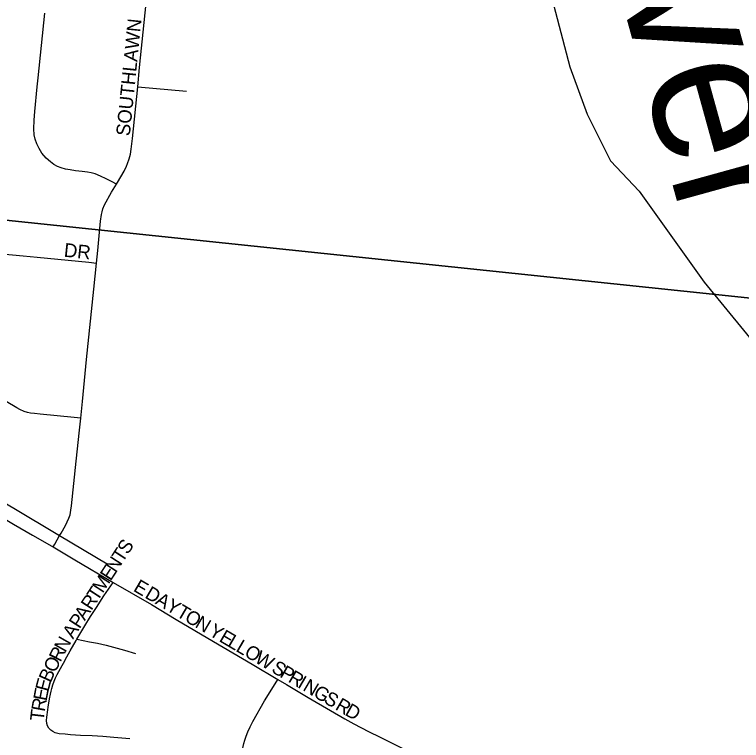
# Model space of a CAD drawing. Extents: x 1410790 to 1770854, y 448063 to 770588.
# Drawn here: x 1543075 to 1545713, y 653345 to 655979 of the extents above; entities that cross this region are included whole.
import ezdxf

# ---------------------------------------------------------------- set-up
doc = ezdxf.new("R2010")
doc.units = 0
for name, color, linetype in [('GM_X_City_Street', 7, 'Continuous'), ('GM_X_City_Street_Text', 7, 'Continuous'), ('GM_X_Minor_River', 7, 'Continuous'), ('GM_X_Minor_River_Text', 7, 'Continuous'), ('GM_X_Section', 7, 'Continuous')]:
    doc.layers.add(name, color=color, linetype=linetype)

msp = doc.modelspace()

# ---------------------------------------------------------------- linework, layer by layer
at = {"layer": 'GM_X_City_Street'}
for points in [[(1543522.2, 655717.2), (1543529.1, 655787.4), (1543559, 656079.9), (1543571.9, 656212.5), (1543575, 656243.1), (1543577.4, 656266.9), (1543578.5, 656284.2), (1543578.9, 656301.8), (1543578.1, 656328.4), (1543574.5, 656374.8), (1543571.7, 656413.7)], [(1543445.2, 655363.9), (1543430.1, 655371.8), (1543407.7, 655383.4), (1543387.1, 655393.3), (1543367.4, 655400.9), (1543353.9, 655404.5), (1543340.4, 655407.2), (1543320.2, 655409.9), (1543296.5, 655412.6), (1543277.2, 655415.3), (1543259.7, 655418.4), (1543244.5, 655422.9), (1543231, 655428.3), (1543218, 655435.5), (1543205.9, 655444.4), (1543190.6, 655457.9), (1543174.5, 655476.7), (1543164.6, 655492.8), (1543156.1, 655509.9), (1543150.3, 655526.5), (1543147.1, 655543.1), (1543145.3, 655564.2), (1543146.2, 655596.5), (1543148.7, 655627.7), (1543157.6, 655717.4), (1543161.1, 655750.1), (1543185.3, 655983.8)], [(1543445.2, 655363.9), (1543449.3, 655370.4), (1543473.3, 655410.8), (1543481, 655428.6), (1543485.4, 655438.9), (1543491.3, 655455.3), (1543493.6, 655464), (1543495.6, 655473), (1543498.3, 655491), (1543503, 655529.3), (1543522.2, 655717.2)], [(1543522.2, 655717.2), (1543699.6, 655701.3)], [(1543372.5, 655077.7), (1543377.2, 655122.9), (1543387.6, 655229.2), (1543391.1, 655254.2), (1543393, 655263.6), (1543396.2, 655274.2), (1543401.6, 655288.3), (1543426.7, 655334.5), (1543445.2, 655363.9)], [(1542499.9, 655161.5), (1542603.6, 655150.7), (1542816.8, 655130.5), (1543014.4, 655112.2), (1543106.6, 655103.2), (1543157.6, 655098.5), (1543344.9, 655080.4), (1543372.5, 655077.7)], [(1543315.7, 654515.3), (1543321.9, 654575), (1543336.3, 654728), (1543362.8, 654982.7), (1543372.5, 655077.7)], [(1543315.7, 654515.3), (1543291.7, 654517.5), (1543167.9, 654529.1), (1543147.9, 654531.3), (1543133.4, 654533.1), (1543122.6, 654535), (1543110.7, 654538.7), (1543095.1, 654545.8), (1543083.2, 654551.7), (1542927.2, 654644.6)], [(1543239, 654089.1), (1543244, 654097.9), (1543260, 654124.9), (1543272.9, 654151.5), (1543276.8, 654163.7), (1543279.6, 654180.5), (1543281.5, 654196.1), (1543298.7, 654358.5), (1543311.1, 654470.9), (1543315.7, 654515.3)], [(1542699.1, 654408.6), (1542699.6, 654408.3), (1543020.2, 654218.6), (1543196.1, 654114), (1543232.5, 654092.9), (1543239, 654089.1)], [(1542769.2, 654312.3), (1542962, 654194.9), (1543071.9, 654129.6), (1543140.2, 654090.6), (1543211.2, 654049.9), (1543215.3, 654047.5)], [(1543215.3, 654047.5), (1543221.1, 654057.8), (1543239, 654089.1)], [(1543239, 654089.1), (1543411.1, 653986.6)], [(1543215.3, 654047.5), (1543294, 654001), (1543433.5, 653918.7)], [(1543301.6, 653712.8), (1543330.3, 653761.4), (1543351.4, 653794.7), (1543372.8, 653828.2), (1543399.7, 653870.3), (1543433.5, 653918.7)], [(1543433.5, 653918.7), (1543433.5, 653918.7), (1543572.3, 653838.5), (1543661.7, 653784.1), (1543797.2, 653704.3), (1543938, 653622.2), (1544031, 653566.9)], [(1543493.2, 653350.9), (1543435.9, 653356.3), (1543395.3, 653359.2), (1543357.1, 653361.6), (1543315, 653363.7), (1543278.9, 653365.9), (1543259.6, 653367.6), (1543236.7, 653369.7), (1543222.5, 653372.9), (1543214.2, 653377.3), (1543207.1, 653382.8), (1543200.3, 653390), (1543195, 653398.2), (1543191.9, 653407.4), (1543191, 653417.2), (1543192, 653430.3), (1543195.8, 653456.3), (1543196.9, 653466.1), (1543202.4, 653496.8), (1543205.8, 653513.9), (1543207.8, 653524.2), (1543210.2, 653534), (1543213.7, 653546.7), (1543218.6, 653560.4), (1543223.9, 653572.2), (1543230.2, 653584.7), (1543242.5, 653607), (1543248.3, 653617.6), (1543252.9, 653625.8), (1543257.5, 653634.1), (1543260.6, 653639.8), (1543265.3, 653648.3), (1543271.5, 653659.7), (1543277.6, 653671.1), (1543298.7, 653707.8), (1543301.6, 653712.8)], [(1543301.6, 653712.8), (1543347.1, 653703.6), (1543375.9, 653697.9), (1543407.8, 653690.8), (1543473.8, 653673.2), (1543514.4, 653661)], [(1543900.9, 653185.1), (1543900.5, 653187.7), (1543897.2, 653213.8), (1543895.5, 653240.7), (1543896.7, 653273.1), (1543900, 653301.1), (1543904.4, 653323), (1543906.9, 653333.7), (1543910.8, 653346.6), (1543915.4, 653360.3), (1543921.7, 653377), (1543929.9, 653394.6), (1543939.6, 653414.2), (1543982.5, 653488.9), (1544015.1, 653541.4), (1544031, 653566.9)], [(1544031, 653566.9), (1544031, 653566.9), (1544061.9, 653548.5), (1544140.4, 653501.3), (1544222, 653453.5)], [(1544222, 653453.5), (1544273.5, 653423.3), (1544306.8, 653405.2), (1544359.2, 653378.3), (1544401.8, 653357.7), (1544469.8, 653323.5), (1544498.7, 653309.4)]]:
    msp.add_lwpolyline(points, dxfattribs=at)
at = {"layer": 'GM_X_Minor_River'}
msp.add_lwpolyline([(1544170.4, 660441), (1544141, 660074.5), (1544116.2, 659936.6), (1544106.4, 659551.6), (1544060.4, 659155.4), (1544144.8, 658770.7), (1544278.4, 658338.8), (1544331.9, 658211.4), (1544338.9, 658159.1), (1544660.7, 657230.2), (1544714.4, 657112.8), (1544826.3, 656697.6), (1544952.8, 656312.1), (1545090.5, 655790.1), (1545153.2, 655618.4), (1545237.9, 655448.3), (1545341.8, 655338), (1545577.6, 655008.5), (1545945.2, 654560.1)], dxfattribs=at)
at = {"layer": 'GM_X_Section'}
for points in [[(1546839.8, 660237.6), (1546323.2, 654890.1), (1541102.2, 655436.4), (1540980.4, 655448.5), (1541524.6, 660775.6)], [(1546323.2, 654890.1), (1545893.2, 649807), (1540640, 650339.9), (1541102.2, 655436.4)]]:
    msp.add_lwpolyline(points, close=True, dxfattribs=at)

# ---------------------------------------------------------------- texts
at = {"layer": 'GM_X_City_Street_Text'}
for s, rotation, p in [('SOUTHLAWN', 84.2262, (1543493.3, 655536.8)), ('DR', 353.9946, (1543252.8, 655100.9)), ('S', 56.9317, (1543486.3, 654017.3)), ('T', 56.92, (1543467.1, 653987.8)), ('N', 56.9312, (1543443.1, 653950.9)), ('E', 56.9317, (1543423.9, 653921.4)), ('M', 56.9365, (1543395.1, 653877.2)), ('E', 329.6079, (1543503.1, 653889.5)), ('T', 56.92, (1543375.8, 653847.6)), ('D', 329.5976, (1543544.9, 653865)), ('R', 56.9262, (1543354.2, 653814.5)), ('A', 329.591, (1543582.8, 653842.8)), ('Y', 329.59, (1543620.8, 653820.5)), ('T', 329.5774, (1543658.7, 653798.3)), ('P', 57.0185, (1543311.1, 653748.1)), ('A', 56.9404, (1543330.2, 653777.6)), ('O', 329.6129, (1543689.1, 653780.4)), ('N', 329.591, (1543727, 653758.2)), ('A', 57.756, (1543287.7, 653711)), ('Y', 329.5976, (1543776.4, 653729.2)), ('E', 329.5774, (1543814.3, 653707)), ('L', 329.6167, (1543844.7, 653689.1)), ('N', 60.3744, (1543259.5, 653661.9)), ('L', 329.6079, (1543875.1, 653671.3)), ('R', 63.2069, (1543241.9, 653627.2)), ('O', 329.591, (1543905.4, 653653.5)), ('W', 329.5946, (1543943.4, 653631.2)), ('O', 63.2395, (1543222.1, 653587.9)), ('S', 329.5992, (1544004.1, 653595.6)), ('B', 65.8464, (1543206.2, 653552.3)), ('P', 329.6079, (1544034.5, 653577.8)), ('R', 329.5923, (1544064.8, 653560)), ('E', 75.3475, (1543198, 653520.3)), ('I', 329.5746, (1544099, 653539.9)), ('N', 329.6052, (1544118, 653528.8)), ('G', 329.591, (1544155.9, 653506.5)), ('E', 79.1857, (1543191.6, 653486.6)), ('S', 329.5905, (1544193.9, 653484.3)), ('R', 79.7951, (1543184.6, 653447.8)), ('R', 329.5923, (1544235.6, 653459.8)), ('D', 330.6026, (1544270.6, 653439.3)), ('T', 83.512, (1543180.7, 653413.6))]:
    msp.add_text(s, height=50, rotation=rotation, dxfattribs=at).set_placement(p)
at = {"layer": 'GM_X_Minor_River_Text'}
msp.add_text('Beaver', height=499.98, rotation=285.4347, dxfattribs=at).set_placement((1544946.1, 657231.5))

doc.saveas('drawing.dxf')
